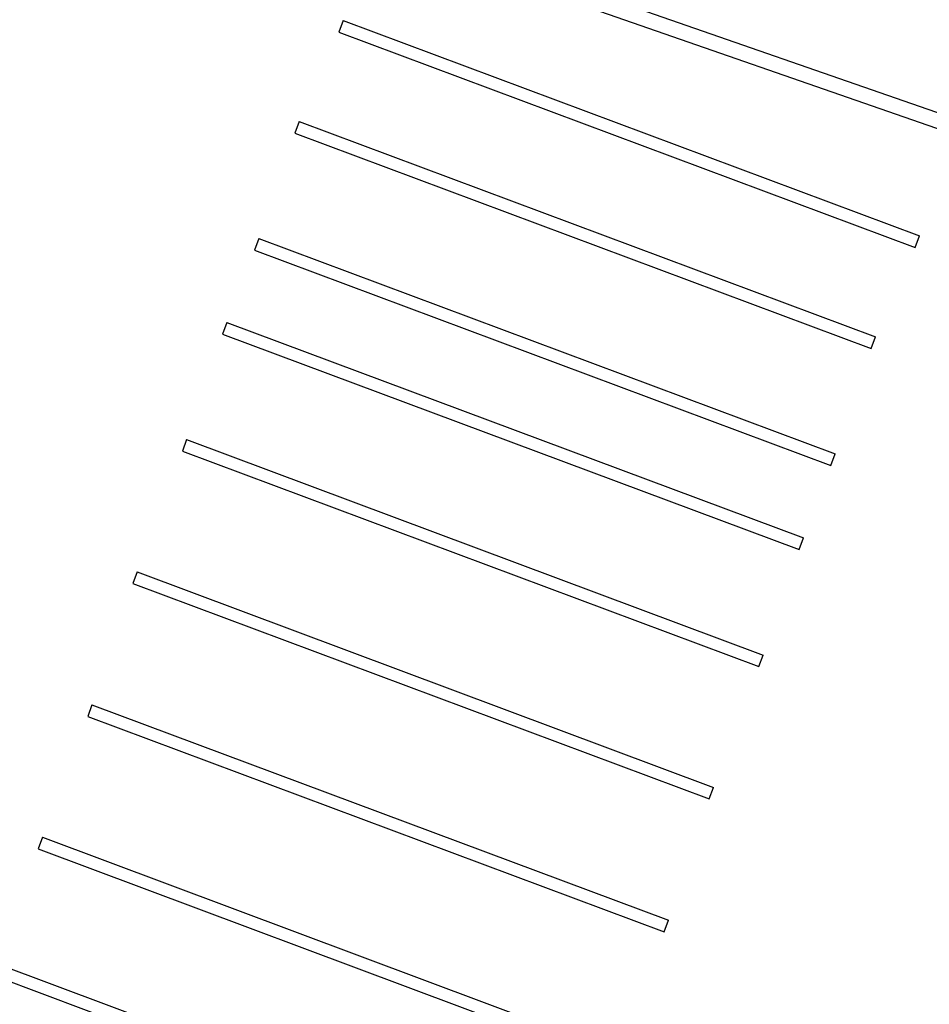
# Model space of a CAD drawing. Header units: inches. Extents: x 424 to 2043, y -237 to 445.
# Tile 368 of 656: x 844.89 to 850.93, y -145.66 to -139.12. Entities that reach past the tile are written whole.
import ezdxf

# ---------------------------------------------------------------- set-up
doc = ezdxf.new("R2010")
doc.units = ezdxf.units.IN
doc.header["$MEASUREMENT"] = 0
doc.layers.add('A-WALL', color=113, linetype='Continuous', lineweight=9)

# ---------------------------------------------------------------- blocks, each defined once
blk = doc.blocks.new('jjk')
at = {"lineweight": 25}
for p, q in [((1576.969, 734.084), (1576.853, 733.754)), ((1593.281, 727.996), (1593.396, 728.327))]:
    blk.add_line(p, q, dxfattribs=at)
at = {"layer": 'A-WALL', "lineweight": 25}
for p, q in [((1593.396, 728.327), (1576.969, 734.084)), ((1593.281, 727.996), (1576.853, 733.754))]:
    blk.add_line(p, q, dxfattribs=at)

msp = doc.modelspace()

# ---------------------------------------------------------------- linework, layer by layer
at = {"layer": 'A-WALL', "lineweight": 25}
for p, q in [((845.2471, -137.7452), (857.873, -142.1414)), ((845.2142, -137.8396), (857.8401, -142.2358))]:
    msp.add_line(p, q, dxfattribs=at)

# ---------------------------------------------------------------- block references
at = {"lineweight": 25, "xscale": 0.2344343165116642, "yscale": 0.2344343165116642, "zscale": 0.2344343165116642, "rotation": 178.8190986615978}
for p in [(1223.9971, 23.8033), (1223.7056, 23.1334), (1223.4383, 22.3568), (1223.2267, 21.7998), (1222.9595, 21.0233), (1222.6312, 20.145), (1222.3317, 19.2638), (1222.0034, 18.3855), (1221.6371, 17.5718)]:
    msp.add_blockref('jjk', p, dxfattribs=at)

doc.saveas('drawing.dxf')
